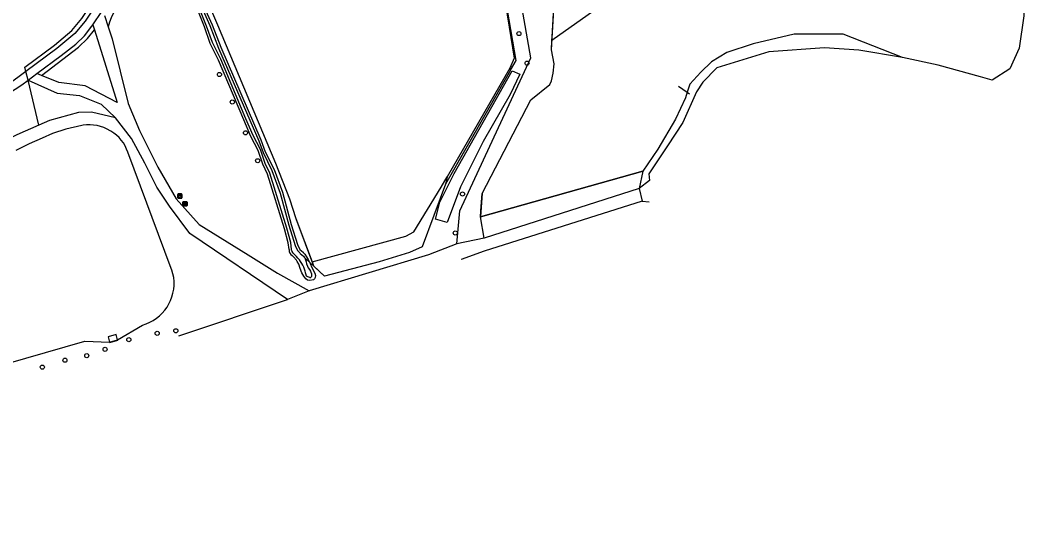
# Model space of a CAD drawing. Extents: x 162026 to 163499, y 387297 to 388169.
# Drawn here: x 163177.9 to 163416.3, y 387305.5 to 387426 of the extents above; entities that cross this region are included whole.
import ezdxf

# ---------------------------------------------------------------- set-up
doc = ezdxf.new("R2010")
doc.units = 0
for name, color, linetype in [('IMGEO_Afvalbak', 7, 'Continuous'), ('IMGEO_Bank', 7, 'Continuous'), ('IMGEO_Boom', 7, 'Continuous'), ('IMGEO_Fietspad_gesloten', 7, 'Continuous'), ('IMGEO_Grasland_agrarisch', 7, 'Continuous'), ('IMGEO_Grasland_overig', 7, 'Continuous'), ('IMGEO_Groenvoorziening', 7, 'Continuous'), ('IMGEO_Hek', 7, 'Continuous'), ('IMGEO_Meer_plas_ven_vijver', 7, 'Continuous'), ('IMGEO_Rivier', 7, 'Continuous'), ('IMGEO_Steiger', 7, 'Continuous'), ('IMGEO_Waterloop', 7, 'Continuous')]:
    doc.layers.add(name, color=color, linetype=linetype)

msp = doc.modelspace()

# ---------------------------------------------------------------- linework, layer by layer
at = {"layer": 'IMGEO_Afvalbak'}
for p, q in [((163215.35, 387383.73), (163215.35, 387384.53)), ((163215.35, 387384.53), (163215.35, 387383.73)), ((163215.45, 387384.63), (163216.24, 387384.63)), ((163216.24, 387384.63), (163215.45, 387384.63)), ((163216.24, 387383.63), (163215.45, 387383.63)), ((163215.45, 387383.63), (163216.24, 387383.63)), ((163216.34, 387384.53), (163216.34, 387383.73)), ((163216.34, 387383.73), (163216.34, 387384.53))]:
    msp.add_line(p, q, dxfattribs=at)
msp.add_lwpolyline([(163215.49, 387384.35), (163216.2, 387384.35), (163216.05, 387383.88), (163215.64, 387383.88), (163215.49, 387384.35)], dxfattribs=at)
for centre, start, end in [((163215.45, 387384.53), 90, 180), ((163215.45, 387384.53), 90, 180), ((163215.45, 387383.73), 180, 270), ((163215.45, 387383.73), 180, 270), ((163216.24, 387384.53), 0, 90), ((163216.24, 387384.53), 360, 90), ((163216.24, 387383.73), 270, 0), ((163216.24, 387383.73), 270, 0)]:
    msp.add_arc(centre, 0.1, start, end, dxfattribs=at)
at = {"layer": 'IMGEO_Bank'}
for p, q in [((163216.56, 387381.85), (163216.56, 387382.69)), ((163216.56, 387382.69), (163216.56, 387381.85)), ((163216.63, 387382.77), (163217.47, 387382.77)), ((163217.47, 387382.77), (163216.63, 387382.77)), ((163217.48, 387381.78), (163216.64, 387381.78)), ((163216.64, 387381.78), (163217.48, 387381.78)), ((163217.25, 387382.17), (163216.86, 387382.17)), ((163216.87, 387382.28), (163216.87, 387382.39)), ((163216.91, 387382.39), (163216.91, 387382.28)), ((163217.2, 387382.39), (163216.92, 387382.39)), ((163216.92, 387382.28), (163217.2, 387382.28)), ((163217.2, 387382.28), (163217.2, 387382.39)), ((163217.25, 387382.39), (163217.25, 387382.28)), ((163217.56, 387382.7), (163217.56, 387381.86)), ((163217.56, 387381.86), (163217.56, 387382.7))]:
    msp.add_line(p, q, dxfattribs=at)
for points in [[(163216.8, 387382.17), (163216.66, 387382.17), (163216.77, 387382.28), (163216.86, 387382.28)], [(163216.86, 387382.39), (163216.77, 387382.39), (163216.77, 387382.55), (163217.34, 387382.55), (163217.34, 387382.39), (163217.25, 387382.39)], [(163216.85, 387382.17), (163216.85, 387381.96), (163216.81, 387381.96), (163216.81, 387382.17)], [(163217.25, 387382.28), (163217.34, 387382.28), (163217.45, 387382.17), (163217.31, 387382.17)], [(163217.3, 387382.17), (163217.3, 387381.96), (163217.26, 387381.96), (163217.26, 387382.17)]]:
    msp.add_lwpolyline(points, dxfattribs=at)
for centre, radius, start, end in [((163216.64, 387382.7), 0.0779, 92.4484, 184.2845), ((163216.64, 387382.7), 0.0779, 92.4484, 184.2845), ((163216.64, 387381.85), 0.0779, 182.4484, 274.2845), ((163216.64, 387381.85), 0.0779, 182.4484, 274.2845), ((163216.8, 387382.17), 0.00671, 2.8957, 87.1043), ((163216.86, 387382.17), 0.00671, 92.8957, 177.1043), ((163216.86, 387382.39), 0.00671, 2.8957, 87.1043), ((163216.86, 387382.28), 0.00671, 272.8957, 357.1043), ((163216.92, 387382.39), 0.00671, 92.8957, 177.1043), ((163216.92, 387382.28), 0.00671, 182.8957, 267.1043), ((163217.2, 387382.39), 0.00671, 2.8957, 87.1043), ((163217.2, 387382.28), 0.00671, 272.8957, 357.1043), ((163217.25, 387382.39), 0.00671, 92.8957, 177.1043), ((163217.25, 387382.28), 0.00671, 182.8957, 267.1043), ((163217.25, 387382.17), 0.00671, 2.8957, 87.1043), ((163217.31, 387382.17), 0.00671, 92.8957, 177.1043), ((163217.48, 387382.7), 0.0779, 2.4484, 94.2845), ((163217.48, 387382.7), 0.0779, 2.4484, 94.2845), ((163217.48, 387381.85), 0.0779, 272.4484, 4.2845), ((163217.48, 387381.85), 0.0779, 272.4484, 4.2845)]:
    msp.add_arc(centre, radius, start, end, dxfattribs=at)
at = {"layer": 'IMGEO_Boom'}
for centre in [(163296.38, 387422.76), (163298.32, 387415.72), (163225.26, 387413.03), (163228.31, 387406.48), (163231.44, 387399.16), (163234.35, 387392.52), (163282.99, 387384.61), (163281.27, 387375.36), (163214.91, 387352.1), (163203.74, 387349.98), (163210.48, 387351.48), (163198.1, 387347.69), (163188.56, 387345.1), (163193.75, 387346.18), (163183.19, 387343.46)]:
    msp.add_circle(centre, 0.489, dxfattribs=at)
at = {"layer": 'IMGEO_Fietspad_gesloten'}
for points in [[(163202.03, 387441.97), (163200.93, 387438.45), (163199.78, 387435.89), (163197.75, 387432.26), (163193.38, 387425.7), (163190.89, 387422.8), (163186.68, 387419.22), (163179.31, 387413.77)], [(163195.23, 387424.85), (163197.3, 387427.97), (163197.52, 387428.35)], [(163181.91, 387413.23), (163187.68, 387417.52), (163191.12, 387420.27), (163193.2, 387422.22), (163194.98, 387424.48), (163195.23, 387424.85)], [(163179.31, 387413.77), (163174.89, 387410.5)], [(163179.81, 387411.67), (163179.31, 387413.77)], [(163179.81, 387411.67), (163181.91, 387413.23)], [(163109.8, 387379.69), (163112.47, 387381.28), (163120.06, 387384.77), (163127.42, 387387.72), (163156.02, 387398.09), (163164.24, 387401.98), (163169.83, 387405.1), (163178.36, 387410.59), (163179.81, 387411.67)]]:
    msp.add_lwpolyline(points, dxfattribs=at)
at = {"layer": 'IMGEO_Grasland_agrarisch'}
for points in [[(163289.58, 387452.31), (163295.23, 387416.9), (163294.21, 387414.56), (163279.33, 387388.72)], [(163415.77, 387434.33), (163396.24, 387439.37), (163389.39, 387441.04), (163379.88, 387443.12), (163372.87, 387444.14), (163363.49, 387444.99), (163358.56, 387444.64), (163347.06, 387442.91), (163338.61, 387441.16), (163332.4, 387438.97), (163323.99, 387434.64), (163314.18, 387428.16), (163304.23, 387421.08)], [(163247.25, 387368.49), (163269.54, 387374.61), (163271.42, 387375.61), (163277.88, 387386.21), (163279.33, 387388.72)]]:
    msp.add_lwpolyline(points, dxfattribs=at)
at = {"layer": 'IMGEO_Grasland_overig'}
for points in [[(163206.31, 387503.15), (163205.84, 387500), (163204.82, 387491.37), (163204.58, 387486.19), (163204.81, 387482.43), (163206.31, 387473.81), (163208.23, 387466.44), (163211.2, 387457.21), (163214.15, 387449.37), (163220.32, 387432.08), (163223.5, 387424.86), (163225.58, 387419.53), (163235.11, 387397.48), (163236.15, 387394.68), (163238.22, 387390.44), (163240.23, 387385.02), (163242.28, 387377.38), (163243.78, 387372.58), (163244.32, 387371.46), (163245.11, 387370.76), (163245.14, 387370.73), (163245.53, 387370.32), (163246.34, 387369.07), (163246.66, 387368.4)], [(163208.17, 387504.22), (163206.76, 387495.92), (163206.48, 387489.91), (163206.1, 387485.05), (163206.5, 387479.77), (163207.41, 387474.56), (163208.61, 387469.54), (163212.74, 387455.7), (163218.66, 387439.36), (163224.76, 387424.84), (163238.6, 387391.98), (163241.91, 387383.44), (163243.42, 387378.82), (163247.25, 387368.49)], [(163179.31, 387413.77), (163179.06, 387414.78), (163186.05, 387420), (163190.18, 387423.52), (163192.58, 387426.31), (163196.89, 387432.77), (163199.05, 387436.7), (163201.05, 387442.21), (163201.28, 387443.93), (163201.03, 387448.7), (163196.95, 387470.42), (163195.8, 387478.98), (163195.55, 387487.65), (163196.29, 387496.92), (163196.94, 387501.64)], [(163281.62, 387372.78), (163282.38, 387380.62), (163299.21, 387417.03), (163293.21, 387451.37)], [(163304.23, 387421.08), (163304.29, 387421.97), (163304.79, 387430.27)], [(163197.94, 387427.09), (163198.86, 387424.34)], [(163195.23, 387424.85), (163195.59, 387423.68)], [(163198.86, 387424.34), (163199.8, 387421.51), (163203.59, 387406.16), (163206.24, 387399.72), (163210.59, 387391.01), (163214.95, 387383.43), (163220.44, 387377.37), (163232.1, 387370.18), (163239.08, 387365.83), (163246.57, 387361.63)], [(163195.59, 387423.68), (163200.94, 387406.35), (163193.36, 387410.33), (163187.11, 387411.09), (163182.98, 387412.79)], [(163182.98, 387412.79), (163191.77, 387419.51), (163193.94, 387421.55), (163195.59, 387423.68)], [(163287.23, 387379.21), (163287.35, 387380.65), (163287.69, 387384.71), (163299.24, 387407.01), (163303.73, 387410.66), (163304.11, 387411.54), (163304.53, 387413.37), (163304.72, 387415.6), (163304.1, 387418.91), (163304.23, 387421.08)], [(163182.98, 387412.79), (163181.91, 387413.23)], [(163179.81, 387411.67), (163186.73, 387408.63), (163192.04, 387408.06), (163197.15, 387405.98), (163200.56, 387402.75)], [(163241.41, 387359.54), (163218.26, 387375.22), (163213.43, 387381.72), (163210.4, 387386.27), (163207.56, 387391.96), (163204.34, 387397.83), (163200.56, 387402.75)], [(163288.16, 387374.08), (163287.23, 387379.21)], [(163288.16, 387374.08), (163281.62, 387372.78)], [(163247.6, 387367.53), (163246.66, 387368.4)], [(163247.25, 387368.49), (163247.6, 387367.53)], [(163246.57, 387361.63), (163241.41, 387359.54)]]:
    msp.add_lwpolyline(points, dxfattribs=at)
at = {"layer": 'IMGEO_Groenvoorziening'}
for points in [[(163241.81, 387371.39), (163241.62, 387372.99), (163240.71, 387376.32), (163236.71, 387389.35), (163235.6, 387391.68), (163234.48, 387394.96), (163232.75, 387398.31), (163231.02, 387402.27), (163225.05, 387416.43), (163223.09, 387420.39), (163221.69, 387424.33), (163217.33, 387435.26)], [(163387.51, 387417.1), (163373.41, 387422.58), (163361.77, 387422.58), (163352.03, 387420.32), (163345.74, 387418.24), (163342.08, 387416.03), (163339.61, 387413.6), (163336.95, 387410.77), (163336.34, 387408.84), (163335.91, 387407.48), (163333.53, 387402.44), (163329.36, 387395.26), (163325.84, 387390.07)], [(163182.39, 387401.01), (163179.81, 387411.67)], [(163200.56, 387402.75), (163194.89, 387404.11), (163191.8, 387404.02), (163184.88, 387402.11), (163182.39, 387401.01)], [(163182.39, 387401.01), (163177.15, 387398.69), (163173.51, 387396.84), (163170.07, 387394.62), (163167.06, 387392.2), (163148.09, 387375.15), (163142.83, 387370.53), (163136.72, 387367.1), (163093.54, 387354.3), (163086.53, 387349.94), (163081.23, 387344.96), (163078.08, 387340.54), (163050.77, 387305.46), (163050.77, 387305.46)], [(163279.33, 387388.72), (163278.92, 387386.93), (163273.43, 387372.03), (163270.36, 387370.69), (163263.21, 387368.47), (163250.22, 387365.09), (163247.6, 387367.53)], [(163325.84, 387390.07), (163287.23, 387379.21)], [(163325.84, 387390.07), (163324.92, 387385.91)], [(163324.92, 387385.91), (163288.16, 387374.08)], [(163325.62, 387382.95), (163288.1, 387370.99), (163282.65, 387369.02), (163282.65, 387369.02)], [(163281.62, 387372.78), (163274.9, 387370.14), (163246.57, 387361.63)], [(163246.66, 387368.4), (163246.81, 387368.09), (163247.24, 387367.18), (163247.89, 387365.82), (163248.04, 387365.27), (163248.02, 387364.78), (163247.84, 387364.46), (163247.57, 387364.25), (163246.73, 387364.04), (163246.18, 387364.16), (163245.74, 387364.48), (163245.27, 387365.1), (163244.86, 387365.91), (163244.47, 387366.94), (163244.09, 387367.94), (163243.75, 387368.59), (163243.57, 387368.85), (163242.87, 387369.67), (163242.56, 387369.96)], [(163215.59, 387350.89), (163241.41, 387359.54)]]:
    msp.add_lwpolyline(points, dxfattribs=at)
for centre, radius, start, end in [((163213.33, 387420.94), 14.87, 131.6066, 166.7743), ((163243.42, 387371.32), 1.61, 177.5613, 237.6706)]:
    msp.add_arc(centre, radius, start, end, dxfattribs=at)
at = {"layer": 'IMGEO_Hek'}
for points in [[(163208.72, 387504.57), (163207.84, 387497.49), (163207.04, 387490.95), (163206.62, 387481.79), (163206.74, 387479.09), (163208.61, 387469.54), (163212.74, 387455.7), (163218.66, 387439.36), (163224.76, 387424.84), (163238.6, 387391.98), (163241.91, 387383.44), (163243.42, 387378.82), (163247.6, 387367.53)], [(163294.42, 387414.04), (163295.75, 387416.36), (163289.58, 387452.31)], [(163304.1, 387418.91), (163304.85, 387431.27)], [(163287.69, 387384.71), (163299.24, 387407.01), (163303.73, 387410.66), (163304.11, 387411.54), (163304.53, 387413.37), (163304.72, 387415.6), (163304.1, 387418.91)], [(163294.42, 387414.04), (163278.92, 387386.93), (163273.43, 387372.03), (163270.36, 387370.69), (163263.21, 387368.47), (163250.22, 387365.09)], [(163334.3, 387410.26), (163336.34, 387408.84)], [(163336.34, 387408.84), (163336.93, 387408.43)], [(163287.23, 387379.21), (163325.84, 387390.07)], [(163287.69, 387384.71), (163287.23, 387379.21)], [(163250.22, 387365.09), (163244.46, 387370.44)]]:
    msp.add_lwpolyline(points, dxfattribs=at)
at = {"layer": 'IMGEO_Meer_plas_ven_vijver'}
msp.add_lwpolyline([(163119.05, 387328.25), (163193.3, 387349.66), (163199.16, 387349.4), (163201.08, 387349.95), (163207.01, 387353.46), (163207.88, 387353.75), (163208.72, 387354.11), (163209.53, 387354.55), (163210.29, 387355.06), (163211.01, 387355.64), (163211.67, 387356.28), (163212.27, 387356.97), (163212.81, 387357.72), (163213.27, 387358.51), (163213.67, 387359.33), (163213.99, 387360.2), (163214.23, 387361.08), (163214.39, 387361.98), (163214.47, 387362.9), (163214.47, 387363.82), (163214.39, 387364.73), (163214.22, 387365.64), (163213.98, 387366.52), (163213.83, 387366.94), (163203.51, 387394.53), (163203.22, 387395.3), (163202.86, 387396.04), (163202.44, 387396.75), (163201.95, 387397.41), (163201.41, 387398.03), (163200.81, 387398.6), (163200.17, 387399.11), (163199.48, 387399.56), (163199.32, 387399.66), (163198.58, 387400.07), (163197.82, 387400.41), (163197.02, 387400.68), (163196.21, 387400.89), (163195.38, 387401.01), (163194.54, 387401.07), (163193.7, 387401.04), (163192.87, 387400.95), (163192.56, 387400.89), (163188.8, 387400.01), (163185.63, 387398.98), (163183.14, 387397.88), (163180.05, 387396.51), (163176.92, 387394.95)], dxfattribs=at)
at = {"layer": 'IMGEO_Rivier'}
for points in [[(163415.77, 387434.33), (163416.08, 387432.36), (163416.31, 387426.94), (163415.17, 387419.28), (163412.98, 387414.38), (163408.8, 387411.66), (163405.99, 387412.5), (163395.93, 387415.22), (163387.51, 387417.1)], [(163387.51, 387417.1), (163377.12, 387418.81), (163368.92, 387419.35), (163355.71, 387418.4), (163343.37, 387414.59), (163340.05, 387411.17), (163338.59, 387408.88), (163335.27, 387401.6), (163331.63, 387396.08), (163327.25, 387389.42), (163327.39, 387387.81), (163324.92, 387385.91)], [(163324.92, 387385.91), (163325.62, 387382.95)], [(163325.62, 387382.95), (163327.28, 387382.76)]]:
    msp.add_lwpolyline(points, dxfattribs=at)
at = {"layer": 'IMGEO_Steiger'}
msp.add_lwpolyline([(163200.71, 387351.21), (163198.8, 387350.63), (163199.16, 387349.4), (163199.2, 387349.28), (163201.1, 387349.87), (163201.08, 387349.95)], close=True, dxfattribs=at)
at = {"layer": 'IMGEO_Waterloop'}
for points in [[(163220.27, 387593.76), (163211.32, 387538.12), (163209.82, 387529.75), (163207.77, 387515.55), (163206.61, 387508.93), (163206.1, 387505.55), (163205.27, 387500.08), (163204.25, 387491.42), (163204.02, 387486.19), (163204.24, 387482.36), (163205.76, 387473.69), (163207.69, 387466.28), (163210.67, 387457.02), (163213.62, 387449.17), (163219.79, 387431.87), (163222.97, 387424.64), (163225.06, 387419.31), (163234.58, 387397.27), (163235.63, 387394.46), (163237.7, 387390.22), (163239.69, 387384.84), (163241.74, 387377.22), (163243.25, 387372.37), (163243.83, 387371.16)], [(163242.38, 387371.27), (163242.38, 387371.42), (163242.18, 387373.1), (163241.26, 387376.48), (163237.24, 387389.55), (163236.12, 387391.9), (163235, 387395.18), (163233.26, 387398.55), (163231.54, 387402.5), (163225.56, 387416.66), (163223.61, 387420.61), (163222.22, 387424.53), (163210.51, 387453.88)], [(163294.76, 387413.87), (163296.58, 387413.07), (163294.29, 387408.29), (163287.91, 387397.08), (163282.51, 387386.29), (163279.34, 387377.81), (163276.58, 387378.67), (163277.57, 387382.65), (163281.04, 387389.51), (163294.76, 387413.87)], [(163243.56, 387369.75), (163243.15, 387370.14), (163242.73, 387370.54), (163242.61, 387370.67)], [(163243.83, 387371.16), (163244.33, 387370.6), (163244.46, 387370.44), (163244.86, 387370.18), (163245.23, 387369.84), (163245.35, 387369.62), (163245.49, 387369.49), (163245.61, 387369.22), (163245.7, 387368.99), (163245.83, 387368.49), (163245.96, 387367.99), (163246.14, 387367.47), (163246.35, 387367.09), (163246.62, 387366.68), (163246.88, 387366.24), (163246.98, 387366), (163247.09, 387365.64), (163247.11, 387365.45), (163247.12, 387365.16), (163247.11, 387365.04), (163247.08, 387364.93)], [(163246.76, 387364.77), (163246.51, 387364.83), (163246.22, 387364.95), (163245.91, 387365.1), (163245.77, 387365.67), (163245.62, 387366.23)]]:
    msp.add_lwpolyline(points, dxfattribs=at)
for centre, radius, start, end in [((163243.4, 387371.32), 1.02, 182.3564, 218.7137), ((163237.85, 387364.04), 8.08, 15.799, 45.0195), ((163246.82, 387365.05), 0.281, 256.9875, 335.4219)]:
    msp.add_arc(centre, radius, start, end, dxfattribs=at)

doc.saveas('drawing.dxf')
